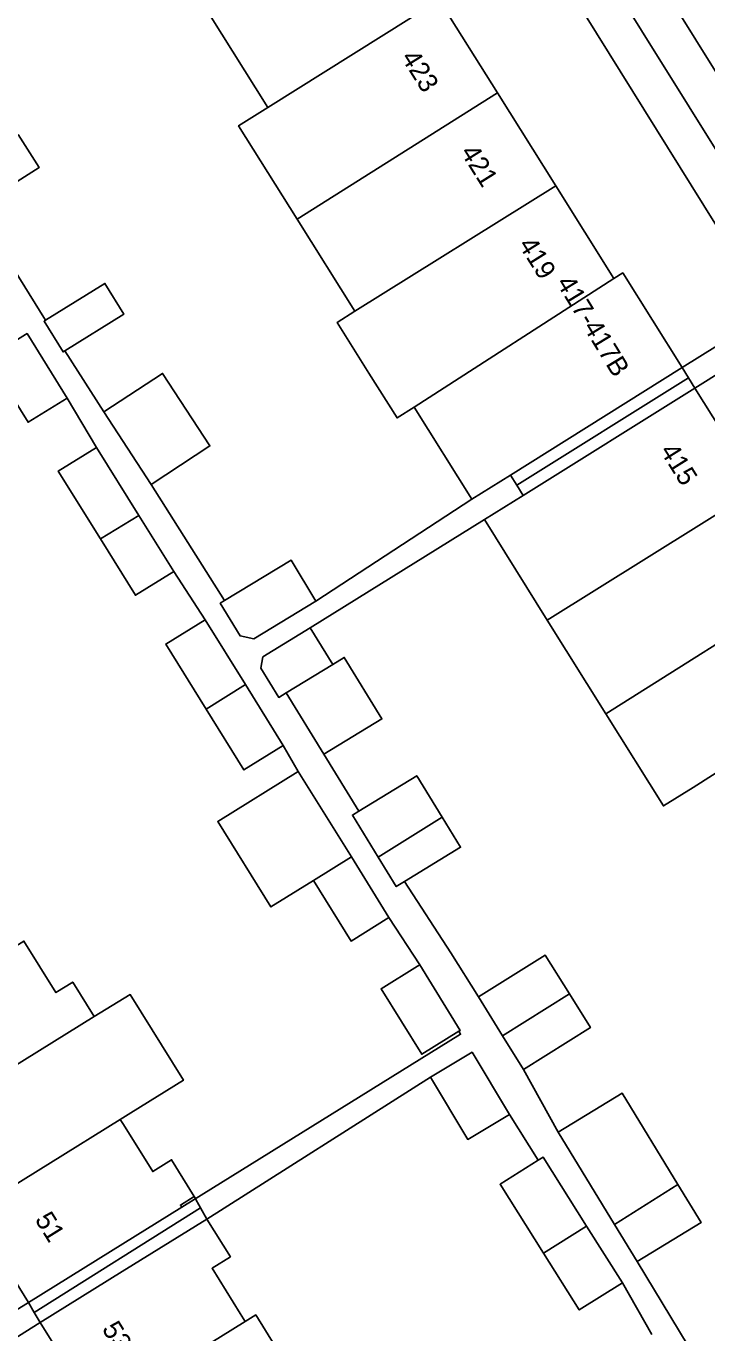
# Model space of a CAD drawing. Extents: x 159279 to 160377, y 384531 to 385888.
# Drawn here: x 160067.9 to 160103.1, y 385098.5 to 385166.1 of the extents above; entities that cross this region are included whole.
import ezdxf

# ---------------------------------------------------------------- set-up
doc = ezdxf.new("R2010")
doc.units = 0
for name, color, linetype in [('IMGEO_Berm_open', 7, 'Continuous'), ('IMGEO_Erf', 7, 'Continuous'), ('IMGEO_Fietspad_gesloten', 7, 'Continuous'), ('IMGEO_Pand', 7, 'Continuous'), ('IMGEO_Pand_nummerreeks', 7, 'Continuous'), ('IMGEO_Pand_overbouw', 7, 'Continuous'), ('IMGEO_Voetpad_open', 7, 'Continuous')]:
    doc.layers.add(name, color=color, linetype=linetype)

msp = doc.modelspace()

# ---------------------------------------------------------------- linework, layer by layer
at = {"layer": 'IMGEO_Berm_open'}
msp.add_lwpolyline([(160056.041, 385242.015), (160051.033, 385250), (160049.745, 385252.054), (160049.318, 385251.767), (160045.179, 385258.103), (160044.766, 385257.828), (160049.663, 385250), (160055.018, 385241.44), (160094.593, 385178.157), (160106.475, 385159.114), (160143.495, 385099.967), (160154.882, 385081.787)], dxfattribs=at)
at = {"layer": 'IMGEO_Erf'}
for points in [[(160085.736, 385184.52), (160079.205, 385194.94), (160074.565, 385192.032), (160077.74, 385186.981), (160077.247, 385186.671), (160080.256, 385181.87), (160083.265, 385177.069), (160086.274, 385172.268), (160089.283, 385167.467), (160092.292, 385162.667), (160095.301, 385157.865), (160098.31, 385153.064), (160098.766, 385153.35), (160101.835, 385148.455), (160106.407, 385151.314), (160102.953, 385156.838)], [(160046.242, 385136.208), (160043.482, 385140.654), (160040.722, 385145.1), (160037.963, 385149.546), (160035.203, 385153.992), (160032.443, 385158.439), (160029.68, 385162.89), (160029.185, 385162.584), (160026.273, 385167.276), (160024.154, 385165.96), (160040.87, 385139.044), (160065.883, 385098.767), (160068.039, 385100.106), (160065.119, 385104.811), (160065.56, 385105.085), (160062.8, 385109.531), (160060.04, 385113.977), (160057.281, 385118.423), (160054.521, 385122.87), (160051.761, 385127.316), (160049.001, 385131.762)], [(160107.067, 385150.26), (160102.496, 385147.401), (160105.754, 385142.205), (160105.269, 385141.901), (160108.277, 385137.101), (160111.284, 385132.303), (160114.292, 385127.504), (160117.299, 385122.706), (160120.306, 385117.907), (160123.313, 385113.109), (160126.321, 385108.31), (160129.326, 385103.515), (160130.218, 385104.074), (160133.298, 385099.159), (160136.459, 385094.115), (160133.188, 385092.065), (160134.738, 385089.591), (160142.116, 385094.216)], [(160083.007, 385076.903), (160080.257, 385081.333), (160077.506, 385085.765), (160074.755, 385090.197), (160072.007, 385094.624), (160071.567, 385094.351), (160068.643, 385099.062), (160066.519, 385097.743), (160100.059, 385043.735), (160100.318, 385043.565), (160107.497, 385054.802), (160103.128, 385052.09), (160098.879, 385049.453), (160095.985, 385054.116), (160093.169, 385058.652), (160094.011, 385059.174), (160091.259, 385063.607), (160088.508, 385068.039), (160085.758, 385072.47)]]:
    msp.add_lwpolyline(points, close=True, dxfattribs=at)
for points in [[(160067.502, 385160.517), (160068.591, 385158.8), (160065.307, 385156.715), (160068.928, 385150.905), (160071.996, 385152.809), (160072.979, 385151.227), (160069.925, 385149.331), (160071.931, 385146.167), (160074.974, 385148.156), (160077.426, 385144.403), (160074.383, 385142.414), (160078.175, 385136.411), (160081.618, 385138.502), (160082.893, 385136.377), (160090.965, 385141.646), (160087.986, 385146.416), (160087.1, 385145.851), (160085.646, 385148.171), (160084.003, 385150.793), (160084.922, 385151.368), (160081.93, 385156.141), (160078.905, 385160.967), (160080.417, 385161.917), (160077.408, 385166.718)], [(160067.802, 385118.795), (160069.457, 385116.13), (160070.328, 385116.67), (160071.433, 385114.889), (160073.305, 385116.024), (160076.052, 385111.597), (160073.334, 385109.91), (160072.79, 385109.572), (160072.959, 385109.299), (160074.464, 385106.875), (160075.439, 385107.48), (160076.615, 385105.585), (160075.901, 385105.141), (160075.97, 385105.029), (160090.386, 385113.979), (160090.291, 385114.128), (160088.375, 385112.938), (160086.273, 385116.325), (160088.151, 385117.491), (160088.267, 385117.563), (160086.679, 385120.013), (160084.718, 385118.796), (160082.774, 385121.927), (160080.573, 385120.561), (160077.827, 385124.985), (160081.988, 385127.568), (160081.214, 385128.913), (160079.177, 385127.649), (160077.222, 385130.798), (160075.139, 385134.154), (160077.177, 385135.418), (160075.548, 385137.907), (160073.567, 385136.678), (160071.757, 385139.593), (160069.579, 385143.102), (160071.56, 385144.332), (160070.034, 385146.878), (160068.017, 385145.626), (160065.948, 385148.96)], [(160103.412, 385127.374), (160102.402, 385126.742), (160100.871, 385125.786), (160097.894, 385130.553), (160094.867, 385135.4), (160091.624, 385140.591), (160082.609, 385134.995), (160083.769, 385133.099), (160084.368, 385133.466), (160086.316, 385130.285), (160083.306, 385128.467), (160085.117, 385125.511), (160088.115, 385127.347), (160089.423, 385125.211), (160090.38, 385123.648), (160087.482, 385121.873), (160089.873, 385118.194), (160091.302, 385115.908), (160094.755, 385118.066), (160096.009, 385116.06), (160097.097, 385114.319), (160093.644, 385112.16), (160095.42, 385108.919), (160098.735, 385110.933), (160101.622, 385106.198), (160102.819, 385104.235), (160099.509, 385102.224), (160102.992, 385096.458)], [(160100.271, 385098.447), (160098.748, 385101.117), (160096.522, 385099.714), (160094.672, 385102.65), (160092.426, 385106.215), (160094.396, 385107.457), (160092.905, 385109.822), (160090.752, 385108.536), (160088.825, 385111.762), (160077.268, 385104.416), (160078.48, 385102.463), (160077.53, 385101.873), (160078.986, 385099.528), (160079.241, 385099.117), (160079.79, 385099.458), (160081.297, 385097.031)]]:
    msp.add_lwpolyline(points, dxfattribs=at)
at = {"layer": 'IMGEO_Fietspad_gesloten'}
msp.add_lwpolyline([(160055.018, 385241.44), (160049.663, 385250), (160044.766, 385257.828), (160037.875, 385268.842), (160034.653, 385273.992), (160033.843, 385275.204), (160027.645, 385284.48), (160024.278, 385289.939), (160022.211, 385293.269), (160020.377, 385296.132), (160018.776, 385294.779), (160026.937, 385281.707), (160032.057, 385274.063), (160032.718, 385273.076), (160047.18, 385250), (160053.398, 385240.079), (160092.249, 385177.885), (160104.667, 385158.002), (160141.825, 385098.651), (160153.077, 385080.642), (160154.882, 385081.787), (160143.495, 385099.967), (160106.475, 385159.114), (160094.593, 385178.157)], close=True, dxfattribs=at)
at = {"layer": 'IMGEO_Pand'}
for points in [[(160086.274, 385172.268), (160077.408, 385166.718), (160080.417, 385161.917), (160089.283, 385167.467)], [(160089.283, 385167.467), (160080.417, 385161.917), (160078.905, 385160.967), (160081.93, 385156.141), (160092.292, 385162.667)], [(160084.922, 385151.368), (160095.301, 385157.865), (160092.292, 385162.667), (160081.93, 385156.141)], [(160067.502, 385160.517), (160064.204, 385158.453), (160065.307, 385156.715), (160068.591, 385158.8)], [(160098.31, 385153.064), (160095.301, 385157.865), (160084.922, 385151.368), (160084.003, 385150.793), (160085.646, 385148.171), (160087.1, 385145.851), (160087.986, 385146.416)], [(160101.835, 385148.455), (160098.766, 385153.35), (160098.31, 385153.064), (160087.986, 385146.416), (160090.965, 385141.646), (160092.967, 385142.896)], [(160068.928, 385150.905), (160068.844, 385150.853), (160069.827, 385149.27), (160069.925, 385149.331), (160072.979, 385151.227), (160071.996, 385152.809)], [(160067.882, 385150.161), (160065.948, 385148.96), (160068.017, 385145.626), (160070.034, 385146.878), (160067.965, 385150.212)], [(160074.383, 385142.414), (160077.426, 385144.403), (160074.974, 385148.156), (160071.931, 385146.167)], [(160105.754, 385142.205), (160102.496, 385147.401), (160093.626, 385141.841), (160091.624, 385140.591), (160094.867, 385135.4), (160105.269, 385141.901)], [(160071.56, 385144.332), (160069.579, 385143.102), (160071.757, 385139.593), (160073.749, 385140.806)], [(160105.269, 385141.901), (160094.867, 385135.4), (160097.894, 385130.553), (160108.277, 385137.101)], [(160073.749, 385140.806), (160071.757, 385139.593), (160073.567, 385136.678), (160075.548, 385137.907)], [(160081.618, 385138.502), (160078.175, 385136.411), (160077.953, 385136.27), (160078.986, 385134.579), (160079.687, 385134.43), (160082.893, 385136.377)], [(160111.284, 385132.303), (160108.277, 385137.101), (160097.894, 385130.553), (160100.871, 385125.786), (160102.402, 385126.742), (160103.412, 385127.374)], [(160077.177, 385135.418), (160075.139, 385134.154), (160077.222, 385130.798), (160079.26, 385132.063)], [(160082.609, 385134.995), (160080.159, 385133.495), (160080.056, 385132.913), (160080.985, 385131.395), (160081.369, 385131.63), (160083.769, 385133.099)], [(160084.368, 385133.466), (160083.769, 385133.099), (160081.369, 385131.63), (160083.306, 385128.467), (160086.316, 385130.285)], [(160079.26, 385132.063), (160077.222, 385130.798), (160079.177, 385127.649), (160081.214, 385128.913)], [(160081.988, 385127.568), (160077.827, 385124.985), (160080.573, 385120.561), (160082.774, 385121.927), (160084.735, 385123.145)], [(160088.115, 385127.347), (160085.117, 385125.511), (160084.793, 385125.312), (160086.127, 385123.132), (160089.423, 385125.211)], [(160089.423, 385125.211), (160086.127, 385123.132), (160087.058, 385121.613), (160087.482, 385121.873), (160090.38, 385123.648)], [(160084.735, 385123.145), (160082.774, 385121.927), (160084.718, 385118.796), (160086.679, 385120.013)], [(160071.433, 385114.889), (160070.328, 385116.67), (160069.457, 385116.13), (160067.802, 385118.795), (160060.04, 385113.977), (160062.8, 385109.531)], [(160088.151, 385117.491), (160086.273, 385116.325), (160088.375, 385112.938), (160090.291, 385114.128), (160090.369, 385114.176), (160088.267, 385117.563)], [(160096.009, 385116.06), (160094.755, 385118.066), (160091.302, 385115.908), (160092.557, 385113.899)], [(160076.052, 385111.597), (160073.305, 385116.024), (160071.433, 385114.889), (160062.8, 385109.531), (160065.56, 385105.085), (160072.79, 385109.572), (160073.334, 385109.91)], [(160092.557, 385113.899), (160093.644, 385112.16), (160097.097, 385114.319), (160096.009, 385116.06)], [(160088.825, 385111.762), (160090.752, 385108.536), (160092.905, 385109.822), (160090.978, 385113.048)], [(160101.622, 385106.198), (160098.735, 385110.933), (160095.42, 385108.919), (160098.339, 385104.139)], [(160076.615, 385105.585), (160075.439, 385107.48), (160074.464, 385106.875), (160072.959, 385109.299), (160072.79, 385109.572), (160065.56, 385105.085), (160065.119, 385104.811), (160068.039, 385100.106), (160072.288, 385102.743), (160075.97, 385105.029), (160075.901, 385105.141)], [(160094.652, 385107.618), (160094.396, 385107.457), (160092.426, 385106.215), (160094.672, 385102.65), (160096.9, 385104.05)], [(160098.339, 385104.139), (160099.509, 385102.224), (160102.819, 385104.235), (160101.622, 385106.198)], [(160079.241, 385099.117), (160078.986, 385099.528), (160077.53, 385101.873), (160078.48, 385102.463), (160077.268, 385104.416), (160072.892, 385101.7), (160068.643, 385099.062), (160071.567, 385094.351), (160072.007, 385094.624)], [(160094.672, 385102.65), (160096.522, 385099.714), (160098.748, 385101.117), (160096.9, 385104.05)], [(160083.394, 385095.56), (160083.251, 385095.791), (160082.152, 385097.561), (160081.297, 385097.031), (160079.79, 385099.458), (160079.241, 385099.117), (160072.007, 385094.624), (160074.755, 385090.197)]]:
    msp.add_lwpolyline(points, close=True, dxfattribs=at)
at = {"layer": 'IMGEO_Pand_overbouw'}
for points in [[(160092.967, 385142.896), (160093.296, 385142.368), (160102.166, 385147.928), (160101.835, 385148.455)], [(160102.496, 385147.401), (160102.166, 385147.928), (160093.296, 385142.368), (160093.626, 385141.841)], [(160076.615, 385105.585), (160075.901, 385105.141), (160075.97, 385105.029), (160072.288, 385102.743), (160068.039, 385100.106), (160068.341, 385099.584), (160076.942, 385105)], [(160068.643, 385099.062), (160072.892, 385101.7), (160077.268, 385104.416), (160076.942, 385105), (160068.341, 385099.584)]]:
    msp.add_lwpolyline(points, close=True, dxfattribs=at)
at = {"layer": 'IMGEO_Voetpad_open'}
for points in [[(160153.077, 385080.642), (160141.825, 385098.651), (160104.667, 385158.002), (160092.249, 385177.885), (160053.398, 385240.079)], [(160051.608, 385238.965), (160078.514, 385196.042), (160079.205, 385194.94), (160085.736, 385184.52), (160102.953, 385156.838), (160106.407, 385151.314), (160107.067, 385150.26), (160142.116, 385094.216)], [(160106.407, 385151.314), (160101.835, 385148.455), (160092.967, 385142.896), (160090.965, 385141.646), (160082.893, 385136.377), (160079.687, 385134.43), (160078.986, 385134.579), (160077.953, 385136.27), (160078.175, 385136.411), (160074.383, 385142.414), (160071.931, 385146.167), (160069.925, 385149.331), (160069.827, 385149.27), (160068.844, 385150.853), (160068.928, 385150.905), (160065.307, 385156.715), (160064.204, 385158.453), (160062.908, 385160.495), (160059.179, 385166.388)], [(160067.882, 385150.161), (160067.965, 385150.212), (160070.034, 385146.878), (160071.56, 385144.332), (160073.749, 385140.806), (160075.548, 385137.907), (160077.177, 385135.418), (160079.26, 385132.063), (160081.214, 385128.913), (160081.988, 385127.568), (160084.735, 385123.145), (160086.679, 385120.013), (160088.267, 385117.563), (160090.369, 385114.176), (160090.291, 385114.128), (160090.386, 385113.979), (160075.97, 385105.029), (160072.288, 385102.743), (160068.039, 385100.106), (160065.883, 385098.767)], [(160102.992, 385096.458), (160099.509, 385102.224), (160098.339, 385104.139), (160095.42, 385108.919), (160093.644, 385112.16), (160092.557, 385113.899), (160091.302, 385115.908), (160089.873, 385118.194), (160087.482, 385121.873), (160087.058, 385121.613), (160086.127, 385123.132), (160084.793, 385125.312), (160085.117, 385125.511), (160083.306, 385128.467), (160081.369, 385131.63), (160080.985, 385131.395), (160080.056, 385132.913), (160080.159, 385133.495), (160082.609, 385134.995), (160091.624, 385140.591), (160093.626, 385141.841), (160102.496, 385147.401), (160107.067, 385150.26)], [(160066.519, 385097.743), (160068.643, 385099.062), (160072.892, 385101.7), (160077.268, 385104.416), (160088.825, 385111.762), (160090.978, 385113.048), (160092.905, 385109.822), (160094.396, 385107.457), (160094.652, 385107.618), (160096.9, 385104.05), (160098.748, 385101.117), (160100.271, 385098.447)]]:
    msp.add_lwpolyline(points, dxfattribs=at)

# ---------------------------------------------------------------- texts
at = {"layer": 'IMGEO_Pand_nummerreeks'}
for s, rotation, p in [('423', 302.0772, (160087.276, 385164.493)), ('421', 302.0772, (160090.345, 385159.596)), ('419', 302.0797, (160093.342, 385154.814)), ('417-417B', 301.34034, (160095.305, 385152.841)), ('415', 302.08857, (160100.662, 385144.15)), ('51', 301.82187, (160068.344, 385104.393)), ('53', 301.8276, (160071.811, 385098.737))]:
    msp.add_text(s, height=1, rotation=rotation, dxfattribs=at).set_placement(p)

doc.saveas('drawing.dxf')
